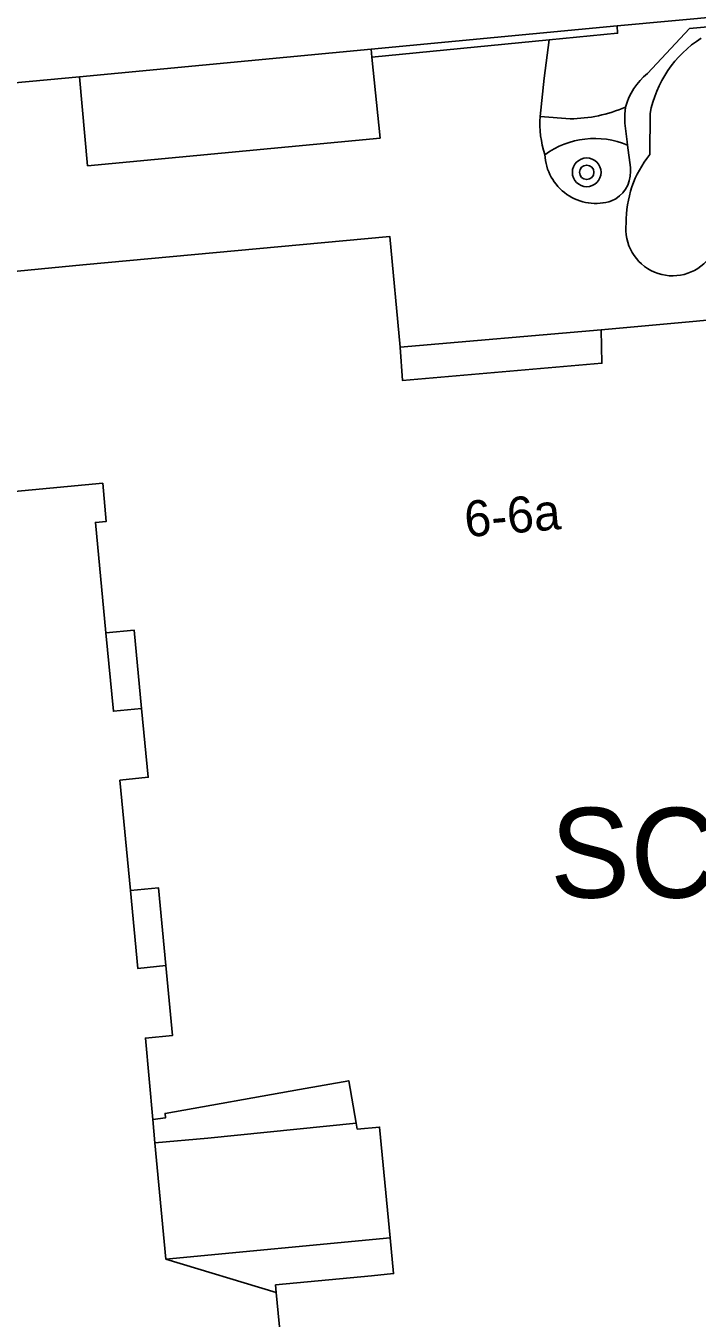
# Model space of a CAD drawing. Extents: x 124000 to 128010, y 398999 to 403000.
# Drawn here: x 127086.99 to 127105.67, y 400323.81 to 400359.76 of the extents above; entities that cross this region are included whole.
import ezdxf

# ---------------------------------------------------------------- set-up
doc = ezdxf.new("R2010")
doc.units = 0
for name, color, linetype in [('gg-afsc-hekwerk', 7, 'Continuous'), ('gg-anno-huisnummerreeks BGT', 7, 'Continuous'), ('gg-bbg-hoofdgebouw', 7, 'Continuous'), ('gg-bbg-luifel en loopbrug', 7, 'Continuous'), ('gg-bbg-onder overbouw', 7, 'Continuous'), ('gg-bbg-overig bouwwerk', 7, 'Continuous'), ('gg-bbg-pand overbouw', 7, 'Continuous'), ('gg-knt-verharding', 7, 'Continuous'), ('gt-anno-naam bijzondere bebouwing', 7, 'Continuous'), ('gt-symb-boom', 7, 'Continuous')]:
    doc.layers.add(name, color=color, linetype=linetype)

# ---------------------------------------------------------------- blocks, each defined once
blk = doc.blocks.new('gt0-BOOM')
at = {"layer": 'gt-symb-boom'}
for radius in [0.4, 0.2]:
    blk.add_circle((0, 0), radius, dxfattribs=at)

msp = doc.modelspace()

# ---------------------------------------------------------------- linework, layer by layer
at = {"layer": 'gg-afsc-hekwerk'}
for p, q in [((127103.442, 400359.761), (127138.499, 400363.052)), ((127103.442, 400359.761), (127096.599, 400359.115)), ((127085.837, 400358.103), (127088.476, 400358.348)), ((127093.958, 400324.528), (127090.886, 400325.455))]:
    msp.add_line(p, q, dxfattribs=at)
at = {"layer": 'gg-bbg-hoofdgebouw'}
for p, q in [((127088.569, 400353.116), (127067.836, 400351.108)), ((127068.451, 400345.072), (127089.125, 400347.044)), ((127089.607, 400338.783), (127089.9, 400335.712)), ((127094.111, 400322.926), (127093.958, 400324.528))]:
    msp.add_line(p, q, dxfattribs=at)
for points in [[(127088.569, 400353.116), (127097.122, 400353.902), (127097.407, 400350.824)], [(127114.947, 400349.847), (127108.647, 400349.245), (127108.403, 400351.802), (127103.001, 400351.303)], [(127097.407, 400350.824), (127097.469, 400349.902), (127103.019, 400350.377), (127103.001, 400351.303)], [(127089.216, 400342.874), (127088.922, 400345.95), (127089.223, 400345.978), (127089.125, 400347.044)], [(127089.607, 400338.783), (127090.393, 400338.858), (127090.21, 400340.77)], [(127090.521, 400329.339), (127090.317, 400331.605), (127091.064, 400331.672), (127090.884, 400333.622)], [(127097.128, 400326.046), (127096.834, 400329.128), (127096.212, 400329.07), (127096.185, 400329.232)], [(127096.605, 400324.993), (127097.223, 400325.052), (127097.128, 400326.046)], [(127093.958, 400324.528), (127093.938, 400324.738), (127096.605, 400324.993)]]:
    msp.add_lwpolyline(points, dxfattribs=at)
at = {"layer": 'gg-bbg-luifel en loopbrug'}
for p, q in [((127103.001, 400351.303), (127097.407, 400350.824)), ((127090.886, 400325.455), (127090.58, 400328.685)), ((127090.886, 400325.455), (127097.128, 400326.046))]:
    msp.add_line(p, q, dxfattribs=at)
at = {"layer": 'gg-bbg-onder overbouw'}
for points in [[(127090.21, 400340.77), (127090.002, 400342.949), (127089.216, 400342.874)], [(127089.9, 400335.712), (127090.676, 400335.787), (127090.884, 400333.622)], [(127094.603, 400330.171), (127090.862, 400329.505), (127090.877, 400329.386), (127090.521, 400329.339)], [(127094.603, 400330.171), (127095.974, 400330.415), (127096.185, 400329.232)]]:
    msp.add_lwpolyline(points, dxfattribs=at)
at = {"layer": 'gg-bbg-overig bouwwerk'}
for p, q in [((127096.599, 400359.115), (127088.476, 400358.348)), ((127096.621, 400358.896), (127096.599, 400359.115))]:
    msp.add_line(p, q, dxfattribs=at)
msp.add_lwpolyline([(127088.476, 400358.348), (127088.703, 400355.873), (127096.844, 400356.64), (127096.621, 400358.896)], dxfattribs=at)
at = {"layer": 'gg-bbg-pand overbouw'}
msp.add_line((127090.58, 400328.685), (127090.521, 400329.339), dxfattribs=at)
for points in [[(127089.216, 400342.874), (127089.422, 400340.695), (127090.21, 400340.77)], [(127089.9, 400335.712), (127090.107, 400333.538), (127090.884, 400333.622)], [(127096.185, 400329.232), (127092.052, 400328.818), (127090.58, 400328.685)]]:
    msp.add_lwpolyline(points, dxfattribs=at)
at = {"layer": 'gg-knt-verharding'}
for p, q in [((127096.621, 400358.896), (127101.556, 400359.374)), ((127101.3, 400357.244), (127102.135, 400357.18)), ((127104.35, 400356.181), (127104.36, 400357.324)), ((127103.734, 400356.448), (127103.72, 400356.537))]:
    msp.add_line(p, q, dxfattribs=at)
for points in [[(127104.288, 400358.439), (127105.459, 400359.687), (127116.651, 400360.707)], [(127101.556, 400359.374), (127103.458, 400359.558), (127103.442, 400359.761)], [(127101.556, 400359.374), (127101.409, 400358.309), (127101.3, 400357.244)], [(127103.72, 400356.537), (127103.662, 400357.06), (127103.655, 400357.305), (127103.673, 400357.505)], [(127103.734, 400356.448), (127103.812, 400355.825), (127103.82, 400355.71)]]:
    msp.add_lwpolyline(points, dxfattribs=at)
for centre, radius, start, end in [((127107.519, 400356.712), 3.218, 122.5842, 169.0337), ((127105.545, 400356.942), 1.955, 130.016, 163.2575), ((127102.125, 400361.03), 3.85, 270.151, 293.7127), ((127104.013, 400357.046), 2.72, 175.8268, 198.5426), ((127102.82, 400354.281), 2.351, 67.1266, 126.1167), ((127102.849, 400356.241), 1.416, 182.4143, 288.1216), ((127106.661, 400354.326), 2.964, 141.2452, 181.0406), ((127102.937, 400355.705), 0.883, 293.4883, 0.3405), ((127104.989, 400354.112), 1.301, 172.9178, 321.3283)]:
    msp.add_arc(centre, radius, start, end, dxfattribs=at)

# ---------------------------------------------------------------- block references
at = {"layer": 'gt-symb-boom'}
msp.add_blockref('gt0-BOOM', (127102.598, 400355.69), dxfattribs=at)

# ---------------------------------------------------------------- texts
at = {"layer": 'gg-anno-huisnummerreeks BGT'}
msp.add_text('6-6a', height=1, rotation=4.9, dxfattribs=at).set_placement((127099.235, 400345.537))
at = {"layer": 'gt-anno-naam bijzondere bebouwing'}
msp.add_text('SCHOOL', height=2.5, dxfattribs=at).set_placement((127101.577, 400335.509))

doc.saveas('drawing.dxf')
